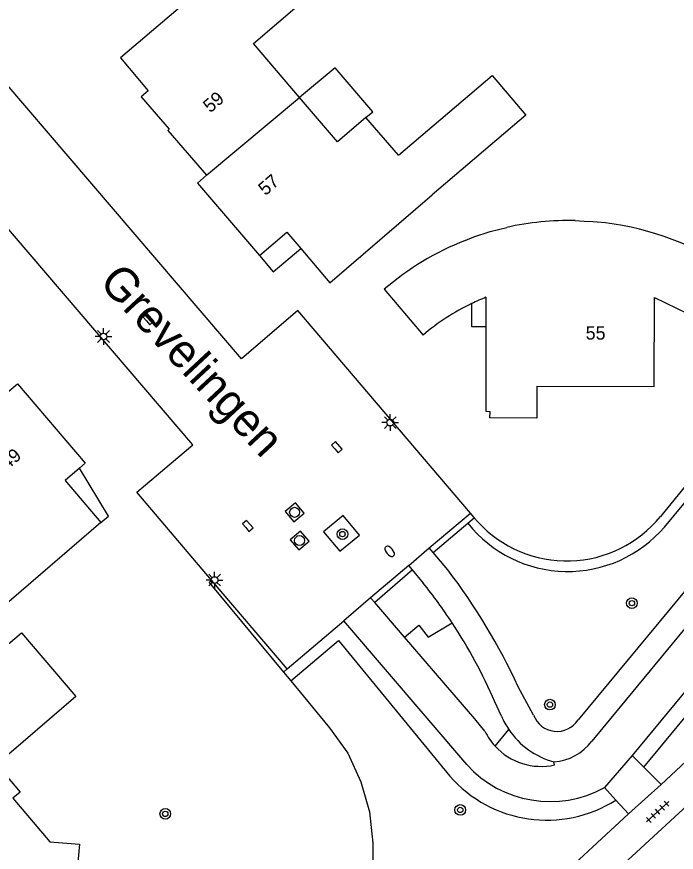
# Model space of a CAD drawing. Extents: x 131000 to 133013, y 393000 to 396501.
# Drawn here: x 131501.1 to 131550.4, y 395882.9 to 395945.4 of the extents above; entities that cross this region are included whole.
import ezdxf

# ---------------------------------------------------------------- set-up
doc = ezdxf.new("R2010")
doc.units = 0
for name, color, linetype in [('gg-afsc-hekwerk', 7, 'Continuous'), ('gg-anno-huisnummerreeks BGT', 7, 'Continuous'), ('gg-anno-openbare ruimte label', 7, 'Continuous'), ('gg-bbg-gedigitaliseerde bebouwing', 7, 'Continuous'), ('gg-bbg-hoofdgebouw', 7, 'Continuous'), ('gg-bbg-luifel en loopbrug', 7, 'Continuous'), ('gg-bbg-tussenscheiding', 7, 'Continuous'), ('gg-knt-verharding', 7, 'Continuous'), ('gg-knt-verharding nz', 7, 'Continuous'), ('gt-grn-groengrens', 7, 'Continuous'), ('gt-symb-boom', 7, 'Continuous'), ('gt-symb-brandkraan', 7, 'Continuous'), ('gt-symb-kolk', 7, 'Continuous'), ('gt-symb-lichtmast', 7, 'Continuous'), ('gt-symb-rioolschacht', 7, 'Continuous'), ('gt-symb-tegel verharding', 7, 'Continuous')]:
    doc.layers.add(name, color=color, linetype=linetype)

# ---------------------------------------------------------------- blocks, each defined once
blk = doc.blocks.new('gt0-BR')
at = {"layer": 'gt-symb-brandkraan'}
for centre, radius, start, end in [((-0.244, 0), 0.206, 107.56694, 252.43307), ((0.599, -2.664), 3, 106.89205, 107.56694), ((0, -0.691), 0.938, 73.10799, 106.89205), ((-0.599, -2.664), 3, 72.43309, 73.10799), ((0.244, 0), 0.206, 287.56695, 72.43309), ((0.599, 2.664), 3, 252.43307, 253.10797), ((0, 0.691), 0.938, 253.10797, 286.89206), ((-0.599, 2.664), 3, 286.89206, 287.56695)]:
    blk.add_arc(centre, radius, start, end, dxfattribs=at)
blk = doc.blocks.new('gt0-LMAST')
at = {"layer": 'gt-symb-lichtmast'}
for p, q in [((-0.182, 0.173), (-0.447, 0.438)), ((-0.005, 0.246), (-0.005, 0.621)), ((0.172, 0.173), (0.437, 0.438)), ((-0.255, -0.004), (-0.63, -0.004)), ((-0.182, -0.181), (-0.447, -0.446)), ((-0.005, -0.254), (-0.005, -0.629)), ((0.437, -0.446), (0.172, -0.181)), ((0.245, -0.004), (0.62, -0.004))]:
    blk.add_line(p, q, dxfattribs=at)
blk.add_circle((-0.005, -0.004), 0.25, dxfattribs=at)
blk = doc.blocks.new('gt0-KOLK')
at = {"layer": 'gt-symb-kolk'}
blk.add_lwpolyline([(0, 0), (0.375, 0), (0.375, 0.4), (-0.375, 0.4), (-0.375, 0), (0, 0)], dxfattribs=at)
blk = doc.blocks.new('gt0-RS')
at = {"layer": 'gt-symb-rioolschacht'}
blk.add_lwpolyline([(-0.5, -0.5), (0.5, -0.5), (0.5, 0.5), (-0.5, 0.5)], close=True, dxfattribs=at)
blk.add_circle((0, 0), 0.375, dxfattribs=at)
blk = doc.blocks.new('gt0-BOOM')
at = {"layer": 'gt-symb-boom'}
for radius in [0.4, 0.2]:
    blk.add_circle((0, 0), radius, dxfattribs=at)
blk = doc.blocks.new('gt0-TEG1')
at = {"layer": 'gt-symb-tegel verharding'}
for p, q in [((-1.125, 0), (1.125, 0)), ((-0.9, -0.25), (-0.9, 0.25)), ((-0.45, -0.25), (-0.45, 0.25)), ((0, -0.25), (0, 0.25)), ((0.45, -0.25), (0.45, 0.25)), ((0.9, -0.25), (0.9, 0.25))]:
    blk.add_line(p, q, dxfattribs=at)

msp = doc.modelspace()

# ---------------------------------------------------------------- linework, layer by layer
at = {"layer": 'gg-afsc-hekwerk'}
for p, q in [((131569.548, 395932.966), (131549.223, 395908.051)), ((131535.572, 395907.647), (131535.307, 395907.95)), ((131515.462, 395903.12), (131521.045, 395896.406)), ((131521.045, 395896.406), (131521.594, 395895.745))]:
    msp.add_line(p, q, dxfattribs=at)
for points in [[(131535.307, 395907.95), (131535.287, 395907.973), (131535.02, 395908.31)], [(131521.594, 395895.745), (131524.484, 395892.242), (131525.839, 395890.333), (131526.83, 395888.208), (131527.477, 395885.953), (131527.706, 395883.62), (131527.718, 395881.591)]]:
    msp.add_lwpolyline(points, dxfattribs=at)
msp.add_arc((131542.223, 395913.741), 9.021, 222.4958, 320.89453, dxfattribs=at)
at = {"layer": 'gg-bbg-gedigitaliseerde bebouwing'}
for p, q in [((131508.838, 395942.365), (131510.92, 395939.902)), ((131529.623, 395935.072), (131527.2, 395937.9)), ((131524.51, 395925.54), (131532.16, 395932.11)), ((131542.86, 395930.19), (131543.845, 395930.129))]:
    msp.add_line(p, q, dxfattribs=at)
for points in [[(131522.242, 395939.392), (131518.78, 395943.44), (131522.59, 395946.68), (131518.94, 395950.96), (131508.838, 395942.365)], [(131529.623, 395935.072), (131536.63, 395941.047), (131539.161, 395938.079), (131532.16, 395932.11)], [(131527.2, 395937.9), (131525.074, 395936.081), (131522.242, 395939.392)], [(131534.61, 395928.7), (131535.259, 395928.986), (131536.487, 395929.376), (131537.74, 395929.68)], [(131539.99, 395917.8), (131539.982, 395915.412), (131536.478, 395915.424), (131536.48, 395915.91)]]:
    msp.add_lwpolyline(points, dxfattribs=at)
for centre, radius, start, end in [((131542.399, 395908.866), 21.329, 88.76066, 102.6162), ((131542.534, 395908.853), 21.317, 58.81951, 86.47311), ((131542.212, 395909.298), 20.838, 111.39487, 130.88916)]:
    msp.add_arc(centre, radius, start, end, dxfattribs=at)
at = {"layer": 'gg-bbg-hoofdgebouw'}
for p, q in [((131522.323, 395928.107), (131524.51, 395925.54)), ((131528.571, 395925.051), (131531.47, 395921.62)), ((131536.179, 395924.449), (131536.179, 395922.255))]:
    msp.add_line(p, q, dxfattribs=at)
for points in [[(131510.92, 395939.902), (131510.39, 395939.45), (131512.47, 395937.02), (131512.39, 395936.94), (131515.28, 395933.58)], [(131515.28, 395933.58), (131514.6, 395933), (131519.23, 395927.57)], [(131519.23, 395927.57), (131521.29, 395929.32), (131522.323, 395928.107)], [(131539.99, 395917.8), (131548.77, 395917.77), (131548.79, 395924.44), (131551.25, 395923.23), (131553.57, 395927.09)], [(131536.179, 395922.255), (131536.18, 395915.92), (131536.48, 395915.91)], [(131498.388, 395919.638), (131500.37, 395917.32), (131501.14, 395917.97), (131506.21, 395912.04), (131505.768, 395911.659)], [(131505.768, 395911.659), (131504.7, 395910.74), (131507.38, 395907.59)], [(131507.38, 395907.59), (131499.97, 395901.21), (131497.1, 395904.55)], [(131495.86, 395897.78), (131497.42, 395895.95), (131501.43, 395899.34), (131505.49, 395894.57), (131499.57, 395889.5), (131501.33, 395887.43), (131500.8, 395886.97), (131503.55, 395883.7), (131505.78, 395883.53), (131505.57, 395881.35), (131506.76, 395879.97), (131501.74, 395875.69)]]:
    msp.add_lwpolyline(points, dxfattribs=at)
for centre, radius, start, end in [((131542.375, 395908.803), 16.828, 115.602, 130.39139), ((131542.37, 395908.81), 16.82, 111.59558, 115.59611)]:
    msp.add_arc(centre, radius, start, end, dxfattribs=at)
at = {"layer": 'gg-bbg-luifel en loopbrug'}
for points in [[(131527.2, 395937.9), (131527.705, 395938.331), (131524.907, 395941.617), (131522.242, 395939.392)], [(131519.23, 395927.57), (131520.265, 395926.354), (131522.323, 395928.107)], [(131535.103, 395923.979), (131535.097, 395922.259), (131536.179, 395922.255)], [(131507.38, 395907.59), (131507.942, 395908.073), (131505.768, 395911.659)]]:
    msp.add_lwpolyline(points, dxfattribs=at)
at = {"layer": 'gg-bbg-tussenscheiding'}
msp.add_line((131515.28, 395933.58), (131522.242, 395939.392), dxfattribs=at)
at = {"layer": 'gg-knt-verharding'}
for p, q in [((131531.931, 395905.706), (131535.02, 395908.31)), ((131530.404, 395904.38), (131531.931, 395905.706)), ((131532.237, 395905.355), (131531.931, 395905.706)), ((131533.325, 395904.053), (131532.237, 395905.355)), ((131530.404, 395904.38), (131527.553, 395901.956)), ((131530.687, 395904.055), (131530.404, 395904.38)), ((131531.493, 395903.062), (131530.687, 395904.055)), ((131515.462, 395903.12), (131515.658, 395903.287)), ((131521.32, 395896.64), (131515.658, 395903.287)), ((131527.553, 395901.956), (131525.547, 395900.236)), ((131527.853, 395901.606), (131527.553, 395901.956)), ((131530.074, 395899.02), (131527.853, 395901.606)), ((131521.32, 395896.64), (131525.547, 395900.236)), ((131534.74, 395889.486), (131525.547, 395900.236)), ((131535.343, 395892.909), (131530.074, 395899.02)), ((131539.738, 395893.193), (131538.584, 395895.315)), ((131537.344, 395893.103), (131536.834, 395894.186)), ((131536.099, 395891.982), (131535.343, 395892.909)), ((131536.86, 395890.864), (131537.884, 395892.112)), ((131553.601, 395892.026), (131549.273, 395888.001)), ((131542.072, 395878.002), (131555.342, 395890.238)), ((131541.314, 395889.463), (131541.257, 395889.691)), ((131547.118, 395890.16), (131545.047, 395887.766)), ((131547.118, 395890.16), (131547.976, 395889.3)), ((131547.976, 395889.3), (131549.273, 395888.001)), ((131545.047, 395887.766), (131545.898, 395886.834)), ((131545.898, 395886.834), (131546.846, 395885.796)), ((131546.846, 395885.796), (131541.19, 395880.587))]:
    msp.add_line(p, q, dxfattribs=at)
for points in [[(131535.02, 395908.31), (131522.1, 395923.45), (131517.88, 395919.85), (131482.518, 395961.211)], [(131515.658, 395903.287), (131510.06, 395909.86), (131514.25, 395913.4), (131494.738, 395936.231)], [(131574.915, 395932.005), (131574.912, 395931.36), (131574.445, 395930.698), (131543.068, 395892.829)], [(131578.768, 395928.167), (131578.072, 395927.624), (131547.118, 395890.16)], [(131525.492, 395908.128), (131524.017, 395906.913), (131525.236, 395905.452), (131526.727, 395906.652), (131525.492, 395908.128)]]:
    msp.add_lwpolyline(points, dxfattribs=at)
for centre, radius, start, end in [((131496.77, 395876.101), 46.018, 24.67972, 37.40387), ((131499.649, 395877.667), 40.73, 33.41644, 38.57161), ((131501.169, 395878.769), 38.855, 23.37687, 33.29397), ((131542.863, 395895.467), 6.004, 203.19305, 213.97924), ((131541.493, 395893.838), 1.87, 200.16706, 327.35655), ((131542.842, 395895.459), 5.982, 214.02492, 254.63664), ((131540.319, 395894.036), 4.693, 205.95798, 222.52668), ((131540.302, 395894.026), 4.674, 222.57462, 282.50357), ((131540.983, 395895.156), 8.433, 222.24439, 298.80753)]:
    msp.add_arc(centre, radius, start, end, dxfattribs=at)
at = {"layer": 'gg-knt-verharding nz'}
for p, q in [((131576.113, 395930.112), (131544.096, 395891.244)), ((131546.846, 395885.796), (131549.273, 395888.001))]:
    msp.add_line(p, q, dxfattribs=at)
msp.add_arc((131540.984, 395893.562), 3.881, 274.04096, 323.31844, dxfattribs=at)
at = {"layer": 'gt-grn-groengrens'}
for p, q in [((131534.823, 395907.541), (131535.307, 395907.95)), ((131532.237, 395905.355), (131534.823, 395907.541)), ((131530.687, 395904.055), (131527.853, 395901.606)), ((131521.32, 395896.64), (131521.045, 395896.406))]:
    msp.add_line(p, q, dxfattribs=at)
for points in [[(131547.976, 395889.3), (131579.129, 395926.981), (131580.423, 395926.098), (131590.425, 395937.62)], [(131549.529, 395907.258), (131570.623, 395932.708), (131570.029, 395933.455)], [(131530.074, 395899.02), (131531.148, 395899.909), (131531.848, 395899.013), (131533.646, 395900.098)], [(131521.594, 395895.745), (131525.158, 395898.776), (131533.468, 395888.631)]]:
    msp.add_lwpolyline(points, dxfattribs=at)
for centre, radius, start, end in [((131542.293, 395913.476), 9.54, 218.46607, 319.32902), ((131540.729, 395894.969), 9.638, 221.11669, 302.43084)]:
    msp.add_arc(centre, radius, start, end, dxfattribs=at)

# ---------------------------------------------------------------- block references
at = {"layer": 'gt-symb-boom'}
for p in [(131525.443, 395906.731), (131547.095, 395901.564), (131540.965, 395893.973), (131534.255, 395886.092), (131512.19, 395885.799)]:
    msp.add_blockref('gt0-BOOM', p, dxfattribs=at)
at = {"layer": 'gt-symb-brandkraan', "rotation": -49.46084825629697}
msp.add_blockref('gt0-BR', (131528.978, 395905.436), dxfattribs=at)
at = {"layer": 'gt-symb-kolk'}
for p, rotation in [((131510.783, 395922.682), -49.46084825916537), ((131524.872, 395913.11), -49.46084825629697), ((131518.206, 395907.216), -49.460848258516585)]:
    msp.add_blockref('gt0-KOLK', p, dxfattribs=dict(at, rotation=rotation))
at = {"layer": 'gt-symb-lichtmast'}
for p in [(131507.577, 395921.521), (131529.027, 395915.078), (131515.884, 395903.297)]:
    msp.add_blockref('gt0-LMAST', p, dxfattribs=at)
at = {"layer": 'gt-symb-rioolschacht'}
for p, rotation in [((131521.867, 395908.361), -49.50441700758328), ((131522.238, 395906.249), -49.504417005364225)]:
    msp.add_blockref('gt0-RS', p, dxfattribs=dict(at, rotation=rotation))
at = {"layer": 'gt-symb-tegel verharding', "rotation": 42.689957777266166}
msp.add_blockref('gt0-TEG1', (131549.023, 395885.959), dxfattribs=at)

# ---------------------------------------------------------------- texts
at = {"layer": 'gg-anno-huisnummerreeks BGT'}
for s, rotation, p in [('59', 40.7, (131515.552, 395938.206)), ('57', 40.5, (131519.677, 395932.012)), ('55', 359.8, (131543.634, 395921.288)), ('49', 40.5, (131500.38, 395911.507))]:
    msp.add_text(s, height=1, rotation=rotation, dxfattribs=at).set_placement(p)
at = {"layer": 'gg-anno-openbare ruimte label'}
msp.add_text('Grevelingen', height=2.5, rotation=313, dxfattribs=at).set_placement((131507.158, 395925.505))

doc.saveas('drawing.dxf')
